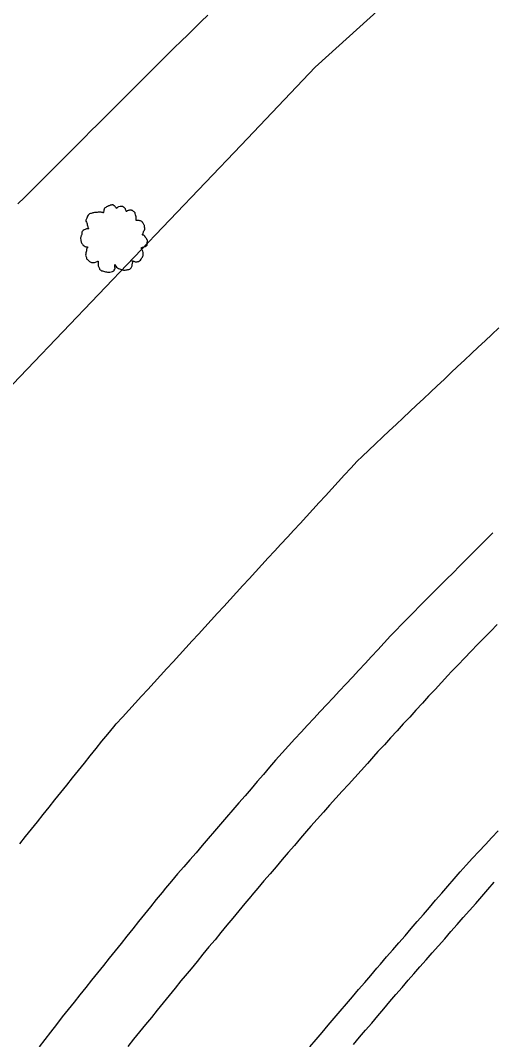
# Model space of a CAD drawing. Extents: x 1901471 to 1963503, y 756461 to 799997.
# Drawn here: x 1940412.1 to 1940462.4, y 780922 to 781030.7 of the extents above; entities that cross this region are included whole.
import ezdxf

# ---------------------------------------------------------------- set-up
doc = ezdxf.new("R2010")
doc.units = 0
for name, color, linetype in [('RD_EX_Fence_Other', 7, 'Continuous'), ('RD_EX_H2O', 7, 'Continuous'), ('RD_EX_Road', 7, 'Continuous'), ('RD_EX_VEG', 7, 'Continuous')]:
    doc.layers.add(name, color=color, linetype=linetype)

# ---------------------------------------------------------------- blocks, each defined once
blk = doc.blocks.new('T2')
at = {"layer": 'RD_EX_VEG'}
for points in [[(0.05, 7.21), (-0.25, 7.24), (-0.57, 7.14), (-0.82, 7.04), (-1.05, 6.96), (-1.27, 6.86), (-1.57, 6.69), (-1.8, 6.49), (-1.92, 6.24), (-1.97, 6.01), (-2.02, 5.74), (-2.02, 5.56), (-2.15, 5.54), (-2.3, 5.56), (-2.55, 5.64), (-2.8, 5.64), (-3.05, 5.64), (-3.4, 5.61), (-3.75, 5.61), (-4.02, 5.56), (-4.35, 5.51), (-4.72, 5.39), (-5.07, 5.26), (-5.37, 5.01), (-5.62, 4.54), (-5.75, 4.19), (-5.9, 3.94), (-5.75, 3.49), (-5.57, 3.14), (-5.55, 2.94), (-5.47, 2.52), (-5.37, 2.29), (-5.25, 2.09), (-5.32, 2.07), (-5.7, 2.02), (-6, 1.92), (-6.42, 1.69), (-6.64, 1.47), (-6.74, 1.14), (-6.77, 0.79), (-6.87, 0.59), (-6.94, 0.32), (-6.97, 0.24), (-7.02, -0.08), (-6.92, -0.53), (-6.89, -0.88), (-6.77, -1.11), (-6.62, -1.28), (-6.44, -1.53), (-6.05, -1.76), (-5.72, -1.86), (-5.52, -1.88), (-5.7, -2.38), (-5.75, -2.73), (-5.87, -3.13), (-5.87, -3.21), (-5.92, -3.68), (-5.77, -4.01), (-5.7, -4.38), (-5.52, -4.61), (-5.25, -4.91), (-4.92, -5.13), (-4.42, -5.26), (-4.02, -5.23), (-3.45, -5.06), (-3.2, -4.98), (-3.22, -5.16), (-3.2, -5.53), (-3.2, -5.96), (-3.05, -6.28), (-2.95, -6.56), (-2.8, -6.81), (-2.47, -7.03), (-2.07, -7.11), (-1.65, -7.26), (-1.2, -7.33), (-0.7, -7.36), (-0.1, -7.21), (0.18, -7.08), (0.28, -6.91), (0.48, -6.53), (0.43, -6.31), (0.45, -5.71), (0.55, -5.88), (0.73, -6.23), (1.23, -6.53), (1.63, -6.71), (2.1, -6.86), (2.4, -6.93), (2.88, -6.86), (3.25, -6.78), (3.63, -6.66), (3.93, -6.38), (4.1, -6.11), (4.15, -5.83), (4.23, -5.46), (4.28, -5.28)], [(4.28, -5.28), (4.2, -5.11), (4.15, -4.86), (4.23, -4.88), (4.4, -4.93), (4.68, -5.06), (4.9, -5.13), (5.23, -5.11), (5.5, -5.01), (5.95, -4.73), (6.22, -4.26), (6.5, -3.86), (6.57, -3.53), (6.52, -3.31), (6.5, -2.81), (6.3, -2.56), (6.25, -2.43), (6.15, -2.03), (6.22, -1.98), (6.5, -1.93), (6.87, -1.81), (7.15, -1.68), (7.37, -1.51), (7.45, -1.28), (7.42, -0.88), (7.47, -0.48), (7.4, -0.33), (7.3, -0.18), (7.22, 0.02), (7.07, 0.17), (6.97, 0.32), (6.87, 0.42), (6.75, 0.57), (6.57, 0.69), (6.42, 0.74), (6.37, 0.89), (6.52, 1.09), (6.57, 1.19), (6.6, 1.42), (6.82, 1.77), (6.87, 2.17), (6.82, 2.59), (6.77, 2.87), (6.62, 3.14), (6.42, 3.39), (6.3, 3.56), (6.12, 3.69), (5.8, 3.81), (5.55, 3.86), (5.2, 3.86), (5, 3.91), (5.03, 3.96), (5.03, 4.11), (5.03, 4.39), (4.95, 4.84), (4.8, 5.34), (4.8, 5.36), (4.7, 5.61), (4.48, 5.81), (4.3, 5.91), (4.1, 6.04), (3.85, 6.06), (3.55, 6.06), (3.28, 6.01), (3.08, 5.91), (2.9, 5.79), (2.83, 5.94), (2.73, 6.24), (2.68, 6.39), (2.53, 6.56), (2.3, 6.76), (1.85, 6.89), (1.23, 6.81), (0.93, 6.61), (0.78, 6.44), (0.73, 6.56), (0.53, 6.76), (0.43, 6.94), (0.25, 7.06), (0.1, 7.16), (0, 7.21)]]:
    blk.add_spline(points, degree=3, dxfattribs=at)

msp = doc.modelspace()

# ---------------------------------------------------------------- linework, layer by layer
at = {"layer": 'RD_EX_Fence_Other'}
msp.add_lwpolyline([(1940461.47, 781041.96), (1940443.52, 781025.67), (1940435.62, 781017.37), (1940409.01, 780989.5), (1940386.33, 780961.96), (1940368.68, 780939.41), (1940351.58, 780915.52), (1940336.95, 780894.67), (1940312.39, 780854.28), (1940302.33, 780836.05), (1940296.01, 780824.16), (1940286.47, 780802.92), (1940274.41, 780779.66), (1940259.08, 780749.98), (1940250.54, 780732.67), (1940238.92, 780711.23), (1940228.96, 780693.02), (1940217.63, 780676.09), (1940209.63, 780666.03), (1940195.4, 780650.37)], dxfattribs=at)
at = {"layer": 'RD_EX_H2O'}
msp.add_lwpolyline([(1940412.04, 780942.88), (1940412.67, 780943.66), (1940413.29, 780944.44), (1940413.92, 780945.22), (1940414.54, 780946), (1940415.17, 780946.78), (1940415.79, 780947.56), (1940416.42, 780948.34), (1940417.05, 780949.12), (1940417.67, 780949.9), (1940418.3, 780950.68), (1940418.92, 780951.46), (1940419.55, 780952.24), (1940420.17, 780953.02), (1940420.8, 780953.8), (1940421.42, 780954.58), (1940422.05, 780955.36), (1940422.31, 780955.65), (1940422.99, 780956.39), (1940423.66, 780957.12), (1940424.34, 780957.86), (1940425.01, 780958.6), (1940425.69, 780959.34), (1940426.36, 780960.07), (1940427.04, 780960.81), (1940427.71, 780961.55), (1940428.39, 780962.29), (1940429.06, 780963.02), (1940429.74, 780963.76), (1940430.41, 780964.5), (1940431.09, 780965.24), (1940431.09, 780965.24), (1940431.77, 780965.97), (1940432.44, 780966.71), (1940433.12, 780967.45), (1940433.79, 780968.19), (1940434.47, 780968.92), (1940435.14, 780969.66), (1940435.82, 780970.4), (1940436.49, 780971.14), (1940437.17, 780971.87), (1940437.84, 780972.61), (1940438.52, 780973.35), (1940439.19, 780974.09), (1940439.87, 780974.82), (1940440.55, 780975.56), (1940441.22, 780976.3), (1940441.9, 780977.03), (1940442.57, 780977.77), (1940443.25, 780978.51), (1940443.92, 780979.25), (1940444.6, 780979.98), (1940445.27, 780980.72), (1940445.95, 780981.46), (1940446.62, 780982.2), (1940447.3, 780982.93), (1940447.97, 780983.67), (1940448.5, 780984.16), (1940449.23, 780984.85), (1940449.95, 780985.53), (1940450.68, 780986.22), (1940451.41, 780986.9), (1940452.14, 780987.59), (1940452.87, 780988.28), (1940453.6, 780988.96), (1940454.32, 780989.65), (1940455.05, 780990.33), (1940455.78, 780991.02), (1940456.51, 780991.7), (1940457.24, 780992.39), (1940457.96, 780993.07), (1940458.69, 780993.76), (1940459.42, 780994.44), (1940460.15, 780995.13), (1940460.88, 780995.81), (1940461.61, 780996.5), (1940462.33, 780997.18), (1940463.06, 780997.87)], dxfattribs=at)
at = {"layer": 'RD_EX_Road'}
for points in [[(1940411.85, 781011.09), (1940412.56, 781011.79), (1940413.26, 781012.5), (1940413.97, 781013.21), (1940414.68, 781013.92), (1940415.38, 781014.62), (1940416.09, 781015.33), (1940416.8, 781016.04), (1940417.5, 781016.74), (1940418.21, 781017.45), (1940418.92, 781018.16), (1940419.63, 781018.87), (1940420.33, 781019.57), (1940421.04, 781020.28), (1940421.75, 781020.99), (1940422.45, 781021.69), (1940423.16, 781022.4), (1940423.87, 781023.11), (1940424.57, 781023.82), (1940425.28, 781024.52), (1940425.99, 781025.23), (1940426.7, 781025.94), (1940427.4, 781026.64), (1940428.11, 781027.35), (1940428.5, 781027.74), (1940429.22, 781028.43), (1940429.93, 781029.13), (1940430.65, 781029.83), (1940431.36, 781030.53), (1940432.08, 781031.23)], [(1940462.43, 780976.04), (1940461.73, 780975.33), (1940461.02, 780974.62), (1940460.32, 780973.91), (1940459.61, 780973.2), (1940458.9, 780972.49), (1940458.2, 780971.78), (1940457.49, 780971.08), (1940456.79, 780970.37), (1940456.08, 780969.66), (1940455.38, 780968.95), (1940454.67, 780968.24), (1940453.97, 780967.53), (1940453.26, 780966.82), (1940452.56, 780966.11), (1940452.23, 780965.77), (1940451.55, 780965.03), (1940450.87, 780964.3), (1940450.19, 780963.57), (1940449.51, 780962.84), (1940448.83, 780962.1), (1940448.15, 780961.37), (1940447.47, 780960.64), (1940446.79, 780959.91), (1940446.11, 780959.17), (1940445.43, 780958.44), (1940444.75, 780957.71), (1940444.06, 780956.98), (1940443.38, 780956.24), (1940442.7, 780955.51), (1940442.02, 780954.78), (1940441.34, 780954.05), (1940440.66, 780953.31), (1940439.98, 780952.58), (1940439.3, 780951.79), (1940438.64, 780951.03), (1940437.99, 780950.27), (1940437.34, 780949.51), (1940436.69, 780948.75), (1940436.04, 780948), (1940435.38, 780947.24), (1940434.73, 780946.48), (1940434.08, 780945.72), (1940433.43, 780944.96), (1940432.78, 780944.21), (1940432.12, 780943.45), (1940431.47, 780942.69), (1940430.82, 780941.93), (1940430.17, 780941.17), (1940429.52, 780940.42), (1940428.86, 780939.66), (1940428.21, 780938.9), (1940427.56, 780938.14), (1940427.21, 780937.7), (1940426.58, 780936.92), (1940425.96, 780936.14), (1940425.33, 780935.36), (1940424.7, 780934.58), (1940424.08, 780933.8), (1940423.45, 780933.02), (1940422.83, 780932.24), (1940422.2, 780931.46), (1940421.58, 780930.68), (1940420.95, 780929.9), (1940420.33, 780929.12), (1940419.7, 780928.34), (1940419.08, 780927.56), (1940418.45, 780926.78), (1940417.83, 780926), (1940417.2, 780925.22), (1940416.57, 780924.44), (1940415.94, 780923.6), (1940415.33, 780922.81), (1940414.72, 780922.02), (1940414.11, 780921.22)], [(1940462.91, 780966.27), (1940462.22, 780965.55), (1940461.52, 780964.83), (1940460.82, 780964.12), (1940460.12, 780963.4), (1940459.43, 780962.68), (1940458.73, 780961.97), (1940458.03, 780961.25), (1940457.63, 780960.81), (1940456.96, 780960.07), (1940456.28, 780959.33), (1940455.6, 780958.6), (1940454.93, 780957.86), (1940454.25, 780957.12), (1940453.58, 780956.39), (1940452.9, 780955.65), (1940452.23, 780954.91), (1940451.55, 780954.17), (1940450.88, 780953.44), (1940450.2, 780952.7), (1940449.74, 780952.19), (1940449.07, 780951.44), (1940448.4, 780950.7), (1940447.73, 780949.96), (1940447.06, 780949.21), (1940446.39, 780948.47), (1940445.72, 780947.73), (1940445.05, 780946.98), (1940444.38, 780946.24), (1940443.72, 780945.5), (1940443.05, 780944.75), (1940442.6, 780944.23), (1940441.95, 780943.47), (1940441.3, 780942.71), (1940440.65, 780941.95), (1940440, 780941.19), (1940439.35, 780940.43), (1940438.7, 780939.67), (1940438.05, 780938.91), (1940437.4, 780938.15), (1940436.75, 780937.39), (1940436.66, 780937.27), (1940436.02, 780936.5), (1940435.38, 780935.73), (1940434.75, 780934.96), (1940434.11, 780934.19), (1940433.47, 780933.42), (1940432.84, 780932.65), (1940432.2, 780931.88), (1940431.56, 780931.11), (1940430.93, 780930.34), (1940430.29, 780929.56), (1940429.65, 780928.79), (1940429.21, 780928.25), (1940428.58, 780927.48), (1940427.95, 780926.7), (1940427.32, 780925.92), (1940426.69, 780925.15), (1940426.06, 780924.37), (1940425.43, 780923.6), (1940424.8, 780922.82), (1940424.17, 780922.04), (1940423.54, 780921.27)], [(1940442.95, 780921.24), (1940443.6, 780922.01), (1940444.24, 780922.77), (1940444.89, 780923.53), (1940445.54, 780924.29), (1940446.19, 780925.05), (1940446.84, 780925.81), (1940447.49, 780926.57), (1940448.14, 780927.33), (1940448.79, 780928.09), (1940449.44, 780928.85), (1940450.09, 780929.61), (1940450.46, 780930.05), (1940451.11, 780930.81), (1940451.77, 780931.56), (1940452.42, 780932.32), (1940453.08, 780933.08), (1940453.73, 780933.83), (1940454.38, 780934.59), (1940455.04, 780935.35), (1940455.69, 780936.1), (1940456.34, 780936.86), (1940457, 780937.62), (1940457.65, 780938.37), (1940457.65, 780938.37), (1940458.3, 780939.13), (1940458.96, 780939.89), (1940459.61, 780940.59), (1940460.28, 780941.33), (1940460.96, 780942.06), (1940461.64, 780942.8), (1940462.32, 780943.53), (1940462.99, 780944.27)], [(1940447.58, 780921.49), (1940448.23, 780922.25), (1940448.88, 780923.01), (1940449.53, 780923.77), (1940450.18, 780924.53), (1940450.83, 780925.29), (1940451.48, 780926.05), (1940452.12, 780926.81), (1940452.77, 780927.57), (1940453.42, 780928.33), (1940454.01, 780929), (1940454.67, 780929.75), (1940455.33, 780930.5), (1940455.99, 780931.25), (1940455.99, 780931.25), (1940456.65, 780932.01), (1940457.31, 780932.76), (1940457.97, 780933.51), (1940458.63, 780934.26), (1940459.29, 780935.01), (1940459.95, 780935.76), (1940460.61, 780936.51), (1940461.26, 780937.27), (1940461.92, 780938.02), (1940462.58, 780938.77)]]:
    msp.add_lwpolyline(points, dxfattribs=at)

# ---------------------------------------------------------------- block references
at = {"layer": 'RD_EX_VEG', "xscale": 0.4921259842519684, "yscale": 0.4921259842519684}
msp.add_blockref('T2', (1940421.97, 781007.43), dxfattribs=at)

doc.saveas('drawing.dxf')
